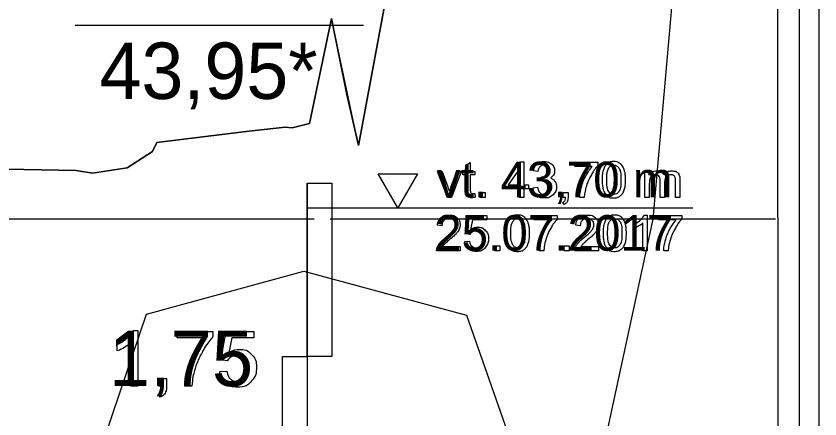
# Model space of a CAD drawing. Extents: x 700746 to 706058, y 6570320 to 6580460.
# Drawn here: x 704316.5 to 704397.7, y 6576393.1 to 6576433.9 of the extents above; entities that cross this region are included whole.
import ezdxf

# ---------------------------------------------------------------- set-up
doc = ezdxf.new("R2010")
doc.units = 0
for name, color, linetype in [('Default', 7, 'Continuous'), ('GEOLPUNKT', 7, 'Continuous'), ('illumineerimisjooned', 7, 'Continuous'), ('Maapind', 7, 'Continuous'), ('PIIR', 7, 'Continuous'), ('Plokid', 7, 'Continuous'), ('Täide', 7, 'Continuous'), ('vahekiht', 7, 'Continuous'), ('Veetase', 7, 'Continuous')]:
    doc.layers.add(name, color=color, linetype=linetype)

msp = doc.modelspace()

# ---------------------------------------------------------------- linework, layer by layer
at = {"layer": 'Default'}
msp.add_lwpolyline([(704360.888, 6576473.49), (704351.481, 6576422.955), (704351.098, 6576420.789), (704351.098, 6576420.789), (704348.365, 6576433.638), (704348.365, 6576433.638), (704346.123, 6576422.993), (704344.37, 6576422.583), (704343.664, 6576422.628), (704330.717, 6576421.073), (704330.283, 6576420.17), (704327.694, 6576418.515), (704324.192, 6576417.992), (704322.551, 6576418.269), (704308.433, 6576418.526)], dxfattribs=at)
at = {"layer": 'GEOLPUNKT'}
for points in [[(704322.458, 6576432.963), (704351.587, 6576432.963)], [(704345.89, 6576416.962), (704345.89, 6576277.962)], [(704328.328, 6576402.072), (704328.771, 6576402.072), (704328.771, 6576396.45)], [(704332.754, 6576401.316), (704332.754, 6576401.978), (704336.377, 6576401.978), (704336.377, 6576401.442)], [(704337.824, 6576399.016), (704337.18, 6576399.101), (704337.722, 6576401.978), (704340.505, 6576401.978), (704340.505, 6576401.32), (704338.271, 6576401.32), (704337.97, 6576399.817)], [(704328.771, 6576396.45), (704328.084, 6576396.45), (704328.084, 6576400.83)], [(704335.494, 6576401.316), (704332.754, 6576401.316)], [(704326.71, 6576400.002), (704326.71, 6576400.666)], [(704337.056, 6576397.919), (704337.777, 6576397.978)], [(704330.905, 6576396.45), (704330.905, 6576397.231), (704331.686, 6576397.231), (704331.686, 6576396.45)], [(704331.294, 6576396.45), (704330.905, 6576396.45)], [(704334.243, 6576396.45), (704333.535, 6576396.45)], [(704331.05, 6576395.341), (704330.858, 6576395.635)]]:
    msp.add_lwpolyline(points, dxfattribs=at)
for points in [[(704345.89, 6576416.962), (704348.39, 6576416.962), (704348.39, 6576399.462), (704345.89, 6576399.462)], [(704343.39, 6576399.462), (704345.89, 6576399.462), (704345.89, 6576366.962), (704343.39, 6576366.962)]]:
    msp.add_lwpolyline(points, close=True, dxfattribs=at)
for points in [[(704326.71, 6576400.666), (704327.286, 6576400.937), (704327.717, 6576401.323), (704328.149, 6576401.709), (704328.328, 6576402.072)], [(704328.084, 6576400.83), (704327.836, 6576400.594), (704327.433, 6576400.357), (704327.03, 6576400.12), (704326.71, 6576400.002)], [(704333.535, 6576396.45), (704333.546, 6576397.111), (704333.794, 6576398.047), (704334.043, 6576398.982), (704334.507, 6576399.851), (704334.971, 6576400.72), (704335.494, 6576401.316)], [(704336.377, 6576401.442), (704335.843, 6576400.873), (704335.318, 6576399.93), (704334.793, 6576398.986), (704334.507, 6576397.989), (704334.3, 6576397.287), (704334.243, 6576396.45)], [(704337.97, 6576399.817), (704338.474, 6576400.168), (704339.028, 6576400.168), (704339.761, 6576400.168), (704340.265, 6576399.659), (704340.769, 6576399.151), (704340.769, 6576398.352), (704340.769, 6576397.591), (704340.326, 6576397.037), (704339.788, 6576396.356), (704338.855, 6576396.356), (704338.091, 6576396.356), (704337.608, 6576396.784), (704337.125, 6576397.212), (704337.056, 6576397.919)], [(704337.777, 6576397.978), (704337.858, 6576397.451), (704338.149, 6576397.185), (704338.44, 6576396.92), (704338.855, 6576396.92), (704339.355, 6576396.92), (704339.697, 6576397.295), (704340.039, 6576397.67), (704340.039, 6576398.291), (704340.039, 6576398.88), (704339.711, 6576399.221), (704339.382, 6576399.562), (704338.844, 6576399.562), (704338.51, 6576399.562), (704338.243, 6576399.41), (704337.977, 6576399.258), (704337.824, 6576399.016)], [(704330.858, 6576395.635), (704331.076, 6576395.731), (704331.179, 6576395.916), (704331.282, 6576396.102), (704331.294, 6576396.45)], [(704331.686, 6576396.45), (704331.686, 6576396.018), (704331.534, 6576395.752), (704331.382, 6576395.486), (704331.05, 6576395.341)]]:
    msp.add_open_spline(points, degree=3, dxfattribs=at)
at = {"layer": 'illumineerimisjooned'}
msp.add_line((704395.629, 6576279.372), (704395.629, 6576607.348), dxfattribs=at)
at = {"layer": 'Maapind'}
for points in [[(704351.098, 6576420.789), (704351.098, 6576420.789), (704351.481, 6576422.955), (704360.888, 6576473.49), (704363.321, 6576475.242), (704386.405, 6576613.978)], [(704351.098, 6576420.789), (704349.906, 6576425.93), (704348.365, 6576433.638), (704346.123, 6576422.993), (704344.37, 6576422.583), (704343.664, 6576422.628), (704339.73, 6576422.21), (704330.717, 6576421.073), (704330.283, 6576420.17), (704327.694, 6576418.515), (704324.192, 6576417.992)]]:
    msp.add_lwpolyline(points, dxfattribs=at)
at = {"layer": 'PIIR'}
msp.add_line((704397.629, 6576271.372), (704397.629, 6576637.423), dxfattribs=at)
at = {"layer": 'Plokid'}
for p, q in [((704393.629, 6576279.372), (704393.229, 6576608.92)), ((704121.621, 6576413.372), (704346.591, 6576413.372)), ((704348.218, 6576413.372), (704393.229, 6576413.372))]:
    msp.add_line(p, q, dxfattribs=at)
msp.add_lwpolyline([(704308.433, 6576418.526), (704322.551, 6576418.269), (704324.192, 6576417.992), (704327.694, 6576418.515), (704330.283, 6576420.17), (704330.717, 6576421.073), (704339.73, 6576422.21), (704343.664, 6576422.628), (704344.37, 6576422.583), (704346.123, 6576422.993), (704348.365, 6576433.638), (704349.906, 6576425.93), (704351.098, 6576420.789), (704351.481, 6576422.955), (704360.888, 6576473.49)], dxfattribs=at)
at = {"layer": 'Täide'}
msp.add_lwpolyline([(704360.888, 6576473.49), (704351.481, 6576422.955), (704351.098, 6576420.789), (704351.098, 6576420.789), (704348.365, 6576433.638), (704348.365, 6576433.638), (704346.123, 6576422.993), (704344.37, 6576422.583), (704343.664, 6576422.628), (704330.717, 6576421.073), (704330.283, 6576420.17), (704327.694, 6576418.515), (704324.192, 6576417.992), (704322.551, 6576418.269), (704308.433, 6576418.526)], dxfattribs=at)
msp.add_lwpolyline([(704345.549, 6576408.061), (704361.995, 6576403.618), (704370.898, 6576378.259), (704363.439, 6576357.945), (704345.549, 6576353.894), (704328.268, 6576357.855), (704322.741, 6576383.34), (704329.667, 6576403.74), (704345.549, 6576408.061)], close=True, dxfattribs=at)
at = {"layer": 'vahekiht'}
msp.add_lwpolyline([(704397.708, 6576604.745), (704380.836, 6576413.331), (704348.434, 6576263.372)], dxfattribs=at)
at = {"layer": 'Veetase'}
msp.add_line((704345.89, 6576414.462), (704384.857, 6576414.462), dxfattribs=at)
msp.add_line((704345.89, 6576414.462), (704384.857, 6576414.462), dxfattribs=at)
for points in [[(704361.938, 6576416.302), (704361.938, 6576417.804), (704361.611, 6576417.804), (704361.611, 6576418.147), (704361.938, 6576418.147), (704361.938, 6576418.793), (704362.38, 6576419.059), (704362.38, 6576418.147), (704362.822, 6576418.147), (704362.822, 6576417.804), (704362.38, 6576417.804), (704362.38, 6576416.276)], [(704367.341, 6576415.538), (704367.341, 6576416.4), (704365.779, 6576416.4), (704365.779, 6576416.806), (704367.42, 6576419.138), (704367.782, 6576419.138), (704367.782, 6576416.806), (704368.268, 6576416.806), (704368.268, 6576416.4), (704367.782, 6576416.4), (704367.782, 6576415.538), (704367.341, 6576415.538)], [(704372.944, 6576418.666), (704372.944, 6576419.091), (704375.273, 6576419.091), (704375.273, 6576418.747)], [(704360.061, 6576415.538), (704359.073, 6576418.147), (704359.54, 6576418.147), (704360.099, 6576416.585)], [(704360.43, 6576416.555), (704361.009, 6576418.147), (704361.463, 6576418.147), (704360.477, 6576415.538), (704360.061, 6576415.538)], [(704367.341, 6576416.806), (704367.341, 6576418.431), (704366.214, 6576416.806), (704367.341, 6576416.806)], [(704369.209, 6576418.139), (704368.768, 6576418.219)], [(704374.705, 6576418.666), (704372.944, 6576418.666)], [(704380.025, 6576415.538), (704380.025, 6576418.147), (704380.42, 6576418.147), (704380.42, 6576417.779)], [(704369.595, 6576417.245), (704369.644, 6576417.632)], [(704382.017, 6576417.053), (704382.017, 6576415.538), (704381.576, 6576415.538), (704381.576, 6576417.232)], [(704383.562, 6576417.328), (704383.562, 6576415.538), (704383.12, 6576415.538), (704383.12, 6576417.18)], [(704368.724, 6576416.493), (704369.165, 6576416.551)], [(704380.467, 6576416.891), (704380.467, 6576415.538), (704380.025, 6576415.538)], [(704362.822, 6576415.932), (704362.885, 6576415.542)], [(704363.379, 6576415.538), (704363.379, 6576416.04), (704363.881, 6576416.04), (704363.881, 6576415.538), (704363.379, 6576415.538)], [(704371.756, 6576415.538), (704371.756, 6576416.04), (704372.258, 6576416.04), (704372.258, 6576415.538)], [(704372.005, 6576415.538), (704371.756, 6576415.538)], [(704373.901, 6576415.538), (704373.446, 6576415.538)], [(704371.849, 6576414.825), (704371.725, 6576415.014)], [(704362.318, 6576411.787), (704361.904, 6576411.842), (704362.252, 6576413.691), (704364.041, 6576413.691), (704364.041, 6576413.269), (704362.605, 6576413.269), (704362.412, 6576412.303)], [(704368.843, 6576413.266), (704368.843, 6576413.691), (704371.173, 6576413.691), (704371.173, 6576413.347)], [(704370.605, 6576413.266), (704368.843, 6576413.266)], [(704379.976, 6576413.752), (704380.26, 6576413.752), (704380.26, 6576410.138)], [(704381.424, 6576413.266), (704381.424, 6576413.691), (704383.753, 6576413.691), (704383.753, 6576413.347)], [(704383.185, 6576413.266), (704381.424, 6576413.266)], [(704359.508, 6576412.665), (704359.053, 6576412.712)], [(704373.486, 6576412.665), (704373.03, 6576412.712)], [(704378.935, 6576412.421), (704378.935, 6576412.848)], [(704380.26, 6576410.138), (704379.819, 6576410.138), (704379.819, 6576412.954)], [(704361.349, 6576410.563), (704361.349, 6576410.138), (704358.97, 6576410.138)], [(704359.585, 6576410.563), (704361.349, 6576410.563)], [(704361.824, 6576411.082), (704362.288, 6576411.12)], [(704364.867, 6576410.138), (704364.867, 6576410.64), (704365.369, 6576410.64), (704365.369, 6576410.138), (704364.867, 6576410.138)], [(704371.856, 6576410.138), (704371.856, 6576410.64), (704372.358, 6576410.64), (704372.358, 6576410.138), (704371.856, 6576410.138)], [(704375.327, 6576410.563), (704375.327, 6576410.138), (704372.948, 6576410.138)], [(704373.562, 6576410.563), (704375.327, 6576410.563)], [(704369.801, 6576410.138), (704369.345, 6576410.138)], [(704382.381, 6576410.138), (704381.926, 6576410.138)]]:
    msp.add_lwpolyline(points, dxfattribs=at)
msp.add_lwpolyline([(704355.048, 6576417.91), (704357.039, 6576417.91), (704355.048, 6576414.462), (704353.057, 6576417.91)], close=True, dxfattribs=at)
msp.add_lwpolyline([(704355.048, 6576417.91), (704357.039, 6576417.91), (704355.048, 6576414.462), (704353.057, 6576417.91)], close=True, dxfattribs=at)
for points in [[(704368.768, 6576418.219), (704368.849, 6576418.663), (704369.136, 6576418.907), (704369.424, 6576419.152), (704369.851, 6576419.152), (704370.146, 6576419.152), (704370.394, 6576419.025), (704370.642, 6576418.899), (704370.774, 6576418.681), (704370.905, 6576418.463), (704370.905, 6576418.218), (704370.905, 6576417.985), (704370.78, 6576417.794), (704370.655, 6576417.602), (704370.409, 6576417.49), (704370.728, 6576417.416), (704370.904, 6576417.184), (704371.081, 6576416.952), (704371.081, 6576416.604), (704371.081, 6576416.133), (704370.737, 6576415.805), (704370.393, 6576415.478), (704369.868, 6576415.478), (704369.394, 6576415.478), (704369.081, 6576415.76), (704368.768, 6576416.043), (704368.724, 6576416.493)], [(704369.644, 6576417.632), (704369.688, 6576417.627), (704369.715, 6576417.627), (704369.998, 6576417.627), (704370.224, 6576417.774), (704370.45, 6576417.921), (704370.45, 6576418.228), (704370.45, 6576418.471), (704370.285, 6576418.63), (704370.12, 6576418.79), (704369.86, 6576418.79), (704369.602, 6576418.79), (704369.43, 6576418.627), (704369.258, 6576418.464), (704369.209, 6576418.139)], [(704375.273, 6576418.747), (704374.93, 6576418.381), (704374.592, 6576417.775), (704374.255, 6576417.168), (704374.071, 6576416.527), (704373.938, 6576416.076), (704373.901, 6576415.538)], [(704375.71, 6576417.313), (704375.71, 6576417.952), (704375.841, 6576418.341), (704375.972, 6576418.731), (704376.231, 6576418.941), (704376.49, 6576419.152), (704376.883, 6576419.152), (704377.172, 6576419.152), (704377.391, 6576419.035), (704377.61, 6576418.919), (704377.752, 6576418.699), (704377.894, 6576418.479), (704377.975, 6576418.164), (704378.056, 6576417.848), (704378.056, 6576417.313), (704378.056, 6576416.68), (704377.926, 6576416.291), (704377.796, 6576415.901), (704377.537, 6576415.689), (704377.278, 6576415.478), (704376.883, 6576415.478), (704376.362, 6576415.478), (704376.065, 6576415.849), (704375.71, 6576416.3), (704375.71, 6576417.313)], [(704376.165, 6576417.313), (704376.165, 6576416.425), (704376.372, 6576416.133), (704376.579, 6576415.84), (704376.883, 6576415.84), (704377.186, 6576415.84), (704377.393, 6576416.134), (704377.6, 6576416.428), (704377.6, 6576417.313), (704377.6, 6576418.202), (704377.394, 6576418.495), (704377.187, 6576418.787), (704376.878, 6576418.787), (704376.574, 6576418.787), (704376.392, 6576418.529), (704376.165, 6576418.2), (704376.165, 6576417.313)], [(704373.446, 6576415.538), (704373.453, 6576415.963), (704373.613, 6576416.564), (704373.772, 6576417.166), (704374.071, 6576417.724), (704374.369, 6576418.283), (704374.705, 6576418.666)], [(704380.42, 6576417.779), (704380.543, 6576417.971), (704380.747, 6576418.088), (704380.951, 6576418.205), (704381.212, 6576418.205), (704381.501, 6576418.205), (704381.687, 6576418.084), (704381.872, 6576417.964), (704381.949, 6576417.747), (704382.259, 6576418.205), (704382.755, 6576418.205), (704383.144, 6576418.205), (704383.353, 6576417.99), (704383.562, 6576417.775), (704383.562, 6576417.328)], [(704369.165, 6576416.551), (704369.242, 6576416.174), (704369.424, 6576416.008), (704369.606, 6576415.843), (704369.87, 6576415.843), (704370.183, 6576415.843), (704370.397, 6576416.059), (704370.611, 6576416.275), (704370.611, 6576416.594), (704370.611, 6576416.898), (704370.413, 6576417.096), (704370.214, 6576417.294), (704369.907, 6576417.294), (704369.782, 6576417.294), (704369.595, 6576417.245)], [(704381.576, 6576417.232), (704381.576, 6576417.526), (704381.467, 6576417.674), (704381.359, 6576417.821), (704381.114, 6576417.821), (704380.927, 6576417.821), (704380.768, 6576417.723), (704380.61, 6576417.625), (704380.538, 6576417.436), (704380.467, 6576417.247), (704380.467, 6576416.891)], [(704383.12, 6576417.18), (704383.12, 6576417.445), (704383.077, 6576417.562), (704383.034, 6576417.679), (704382.921, 6576417.75), (704382.808, 6576417.821), (704382.656, 6576417.821), (704382.381, 6576417.821), (704382.199, 6576417.638), (704382.017, 6576417.455), (704382.017, 6576417.053)], [(704360.099, 6576416.585), (704360.19, 6576416.332), (704360.266, 6576416.059), (704360.324, 6576416.265), (704360.43, 6576416.555)], [(704362.885, 6576415.542), (704362.698, 6576415.502), (704362.551, 6576415.502), (704362.311, 6576415.502), (704362.178, 6576415.579), (704362.046, 6576415.655), (704361.992, 6576415.779), (704361.938, 6576415.903), (704361.938, 6576416.302)], [(704362.38, 6576416.276), (704362.38, 6576416.086), (704362.403, 6576416.032), (704362.426, 6576415.978), (704362.479, 6576415.946), (704362.531, 6576415.914), (704362.629, 6576415.914), (704362.702, 6576415.914), (704362.822, 6576415.932)], [(704371.725, 6576415.014), (704371.866, 6576415.075), (704371.932, 6576415.195), (704371.998, 6576415.314), (704372.005, 6576415.538)], [(704372.258, 6576415.538), (704372.258, 6576415.26), (704372.16, 6576415.089), (704372.062, 6576414.918), (704371.849, 6576414.825)], [(704358.97, 6576410.138), (704358.966, 6576410.298), (704359.022, 6576410.445), (704359.113, 6576410.689), (704359.313, 6576410.924), (704359.514, 6576411.16), (704359.891, 6576411.469), (704360.477, 6576411.951), (704360.683, 6576412.231), (704360.888, 6576412.512), (704360.888, 6576412.763), (704360.888, 6576413.026), (704360.701, 6576413.206), (704360.513, 6576413.387), (704360.212, 6576413.387), (704359.893, 6576413.387), (704359.702, 6576413.195), (704359.511, 6576413.004), (704359.508, 6576412.665)], [(704359.053, 6576412.712), (704359.099, 6576413.219), (704359.404, 6576413.486), (704359.708, 6576413.752), (704360.222, 6576413.752), (704360.74, 6576413.752), (704361.042, 6576413.465), (704361.344, 6576413.177), (704361.344, 6576412.753), (704361.344, 6576412.537), (704361.256, 6576412.328), (704361.167, 6576412.12), (704360.963, 6576411.889), (704360.758, 6576411.658), (704360.282, 6576411.256), (704359.884, 6576410.922), (704359.772, 6576410.803), (704359.659, 6576410.684), (704359.585, 6576410.563)], [(704366.017, 6576411.913), (704366.017, 6576412.552), (704366.148, 6576412.941), (704366.279, 6576413.331), (704366.538, 6576413.541), (704366.797, 6576413.752), (704367.19, 6576413.752), (704367.479, 6576413.752), (704367.698, 6576413.635), (704367.918, 6576413.519), (704368.059, 6576413.299), (704368.201, 6576413.079), (704368.282, 6576412.764), (704368.363, 6576412.448), (704368.363, 6576411.913), (704368.363, 6576411.28), (704368.233, 6576410.891), (704368.103, 6576410.501), (704367.844, 6576410.289), (704367.585, 6576410.078), (704367.19, 6576410.078), (704366.67, 6576410.078), (704366.373, 6576410.449), (704366.017, 6576410.9), (704366.017, 6576411.913)], [(704366.472, 6576411.913), (704366.472, 6576411.025), (704366.679, 6576410.733), (704366.886, 6576410.44), (704367.19, 6576410.44), (704367.493, 6576410.44), (704367.7, 6576410.734), (704367.907, 6576411.028), (704367.907, 6576411.913), (704367.907, 6576412.802), (704367.701, 6576413.095), (704367.494, 6576413.387), (704367.185, 6576413.387), (704366.881, 6576413.387), (704366.699, 6576413.129), (704366.472, 6576412.8), (704366.472, 6576411.913)], [(704369.345, 6576410.138), (704369.353, 6576410.563), (704369.512, 6576411.164), (704369.672, 6576411.766), (704369.97, 6576412.324), (704370.268, 6576412.883), (704370.605, 6576413.266)], [(704371.173, 6576413.347), (704370.829, 6576412.981), (704370.492, 6576412.375), (704370.154, 6576411.768), (704369.97, 6576411.127), (704369.837, 6576410.676), (704369.801, 6576410.138)], [(704372.948, 6576410.138), (704372.943, 6576410.298), (704373, 6576410.445), (704373.09, 6576410.689), (704373.291, 6576410.924), (704373.491, 6576411.16), (704373.869, 6576411.469), (704374.455, 6576411.951), (704374.66, 6576412.231), (704374.866, 6576412.512), (704374.866, 6576412.763), (704374.866, 6576413.026), (704374.678, 6576413.206), (704374.491, 6576413.387), (704374.189, 6576413.387), (704373.871, 6576413.387), (704373.679, 6576413.195), (704373.488, 6576413.004), (704373.486, 6576412.665)], [(704373.03, 6576412.712), (704373.077, 6576413.219), (704373.381, 6576413.486), (704373.686, 6576413.752), (704374.199, 6576413.752), (704374.717, 6576413.752), (704375.019, 6576413.465), (704375.321, 6576413.177), (704375.321, 6576412.753), (704375.321, 6576412.537), (704375.233, 6576412.328), (704375.145, 6576412.12), (704374.94, 6576411.889), (704374.735, 6576411.658), (704374.26, 6576411.256), (704373.862, 6576410.922), (704373.749, 6576410.803), (704373.636, 6576410.684), (704373.562, 6576410.563)], [(704375.802, 6576411.913), (704375.802, 6576412.552), (704375.933, 6576412.941), (704376.064, 6576413.331), (704376.323, 6576413.541), (704376.582, 6576413.752), (704376.975, 6576413.752), (704377.264, 6576413.752), (704377.483, 6576413.635), (704377.702, 6576413.519), (704377.844, 6576413.299), (704377.986, 6576413.079), (704378.067, 6576412.764), (704378.148, 6576412.448), (704378.148, 6576411.913), (704378.148, 6576411.28), (704378.018, 6576410.891), (704377.887, 6576410.501), (704377.629, 6576410.289), (704377.37, 6576410.078), (704376.975, 6576410.078), (704376.454, 6576410.078), (704376.157, 6576410.449), (704375.802, 6576410.9), (704375.802, 6576411.913)], [(704376.257, 6576411.913), (704376.257, 6576411.025), (704376.464, 6576410.733), (704376.671, 6576410.44), (704376.975, 6576410.44), (704377.278, 6576410.44), (704377.485, 6576410.734), (704377.692, 6576411.028), (704377.692, 6576411.913), (704377.692, 6576412.802), (704377.486, 6576413.095), (704377.279, 6576413.387), (704376.97, 6576413.387), (704376.666, 6576413.387), (704376.484, 6576413.129), (704376.257, 6576412.8), (704376.257, 6576411.913)], [(704378.935, 6576412.848), (704379.306, 6576413.023), (704379.583, 6576413.271), (704379.86, 6576413.518), (704379.976, 6576413.752)], [(704381.926, 6576410.138), (704381.933, 6576410.563), (704382.093, 6576411.164), (704382.252, 6576411.766), (704382.551, 6576412.324), (704382.849, 6576412.883), (704383.185, 6576413.266)], [(704383.753, 6576413.347), (704383.41, 6576412.981), (704383.072, 6576412.375), (704382.735, 6576411.768), (704382.551, 6576411.127), (704382.418, 6576410.676), (704382.381, 6576410.138)], [(704362.412, 6576412.303), (704362.736, 6576412.528), (704363.092, 6576412.528), (704363.563, 6576412.528), (704363.887, 6576412.201), (704364.211, 6576411.874), (704364.211, 6576411.361), (704364.211, 6576410.871), (704363.926, 6576410.515), (704363.58, 6576410.078), (704362.981, 6576410.078), (704362.49, 6576410.078), (704362.179, 6576410.353), (704361.868, 6576410.628), (704361.824, 6576411.082)], [(704379.819, 6576412.954), (704379.659, 6576412.802), (704379.4, 6576412.649), (704379.141, 6576412.497), (704378.935, 6576412.421)], [(704362.288, 6576411.12), (704362.339, 6576410.781), (704362.527, 6576410.611), (704362.714, 6576410.44), (704362.981, 6576410.44), (704363.302, 6576410.44), (704363.522, 6576410.681), (704363.742, 6576410.922), (704363.742, 6576411.321), (704363.742, 6576411.7), (704363.531, 6576411.919), (704363.319, 6576412.138), (704362.974, 6576412.138), (704362.759, 6576412.138), (704362.587, 6576412.041), (704362.416, 6576411.943), (704362.318, 6576411.787)]]:
    msp.add_open_spline(points, degree=3, dxfattribs=at)

# ---------------------------------------------------------------- texts
at = {"layer": 'GEOLPUNKT'}
for s, height, p in [('43,95*', 5.7, (704324.913, 6576425.489)), ('1,75', 5.6, (704325.86, 6576396.45))]:
    msp.add_text(s, height=height, dxfattribs=at).set_placement(p)
at = {"layer": 'Veetase'}
for s, p in [('vt. 43,70 m', (704359.01, 6576415.538)), ('25.07.2017', (704358.82, 6576410.138))]:
    msp.add_text(s, height=3.6, dxfattribs=at).set_placement(p)

doc.saveas('drawing.dxf')
